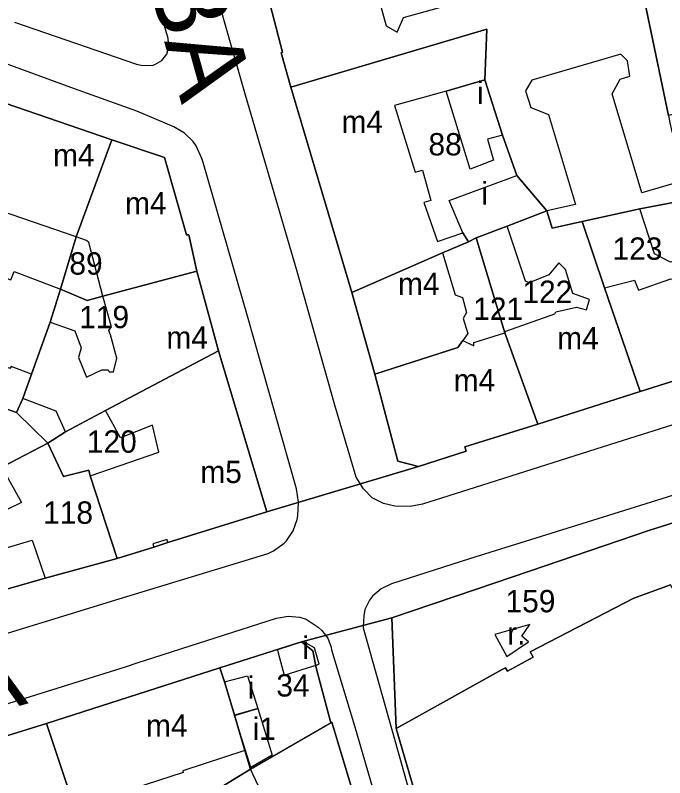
# Model space of a CAD drawing. Extents: x -304109 to -273954, y 21500 to 39796.
# Drawn here: x -293045.8 to -292958.6, y 30843.5 to 30945.9 of the extents above; entities that cross this region are included whole.
import ezdxf

# ---------------------------------------------------------------- set-up
doc = ezdxf.new("R2010")
doc.units = 0
for name, color, linetype in [('Budynki', 7, 'Continuous'), ('Budynki - opisy', 7, 'Continuous'), ('Działki', 7, 'Continuous'), ('Działki - numery', 7, 'Continuous'), ('krawedzie_ulic', 7, 'Continuous'), ('nazwy_ulic', 7, 'Continuous')]:
    doc.layers.add(name, color=color, linetype=linetype)

msp = doc.modelspace()

# ---------------------------------------------------------------- linework, layer by layer
at = {"layer": 'Budynki'}
for points in [[(-292999.94, 30961.29), (-293000.25, 30960.13), (-292995.97, 30944.48), (-292994.5, 30943.64), (-292993.65, 30945.6), (-292988.62, 30947.02), (-292988.04, 30948.27), (-292967.48, 30954.04), (-292967.3, 30955.38), (-292969.2, 30956.31), (-292970.58, 30962.24), (-292968.17, 30962.89), (-292968.53, 30964.65), (-292969.934, 30965.787), (-292992.318, 30959.84), (-292992.852, 30961.601), (-292997.709, 30960.196)], [(-293000.56, 30908.66), (-293008.77, 30936.24), (-292982.43, 30944.05), (-292982.7, 30937.24), (-292987.9, 30935.71), (-292994.85, 30933.78), (-292992.09, 30924.84), (-292991.11, 30925.11), (-292989.95, 30921.05), (-292990.89, 30920.78), (-292989.06, 30915.52), (-292985.68, 30916.68), (-292984.93, 30915.48), (-292988.42, 30913.99)], [(-292982.7, 30937.24), (-292980.34, 30929.8), (-292982.38, 30929.25), (-292981.54, 30926.46), (-292984.67, 30925.24), (-292987.9, 30935.71)], [(-293055.33, 30895.99), (-293060.3, 30897.92), (-293047.15, 30934.09), (-293032.8, 30929.19), (-293037.61, 30916.16), (-293047.62, 30919.613), (-293048.843, 30919.264), (-293048.074, 30917.515), (-293049.437, 30913.119), (-293049.961, 30912.769), (-293049.192, 30911.37), (-293046.361, 30910.391), (-293045.907, 30911.51), (-293039.72, 30909.14), (-293041.09, 30904.69), (-293043.603, 30897.707), (-293046.31, 30898.72), (-293046.49, 30898.48), (-293053.51, 30901.52), (-293054.87, 30900.4), (-293054.39, 30898.83)], [(-293021.4, 30911.55), (-293034, 30908.19), (-293035.89, 30915.4), (-293036.22, 30915.67), (-293037.61, 30916.16), (-293032.8, 30929.19), (-293025.72, 30926.79), (-293022.8, 30916.44), (-293022.46, 30916.44)], [(-292974.39, 30919.65), (-292979.73, 30917.57), (-292983.88, 30916.01), (-292984.93, 30915.48), (-292985.68, 30916.68), (-292987.53, 30921.02), (-292978.42, 30924.38)], [(-292961.87, 30895.39), (-292966.67, 30909.28), (-292962.64, 30910.33), (-292962.07, 30909), (-292957.75, 30910.52), (-292956.97, 30910.44), (-292956.34, 30909.79), (-292955.2, 30910.06), (-292955.01, 30911.32), (-292955.64, 30913.39), (-292957.81, 30912.74), (-292959.93, 30913.88), (-292961.92, 30919.92), (-292954.58, 30921.31), (-292947.94, 30899.74)], [(-292975.59, 30890.99), (-292980.05, 30903.26), (-292979.9, 30903.49), (-292973.33, 30905.79), (-292973.17, 30906.06), (-292970.4, 30906.69), (-292969.07, 30906.36), (-292968.67, 30907.72), (-292970.92, 30908.56), (-292971.87, 30911.74), (-292972.78, 30912.68), (-292974.11, 30911.05), (-292976.77, 30909.97), (-292977.26, 30910.18), (-292979.73, 30917.57), (-292974.39, 30919.65), (-292973.66, 30917.32), (-292969.65, 30918.19), (-292966.67, 30909.28), (-292961.87, 30895.39)], [(-292997.51, 30897.71), (-293000.56, 30908.66), (-292988.42, 30913.99), (-292986.69, 30908.35), (-292985.71, 30908.02), (-292985.17, 30905.99), (-292985.63, 30905.17), (-292985, 30903.16), (-292985.67, 30902.22), (-292986.333, 30901.29)], [(-293021.4, 30911.55), (-293018.47, 30900.84), (-293033.67, 30892.82), (-293039.02, 30889.96), (-293040.27, 30892.74), (-293044.78, 30894.45), (-293043.593, 30897.699), (-293041.09, 30904.69), (-293037.78, 30903.52), (-293036.91, 30901.25), (-293037.3, 30899.96), (-293036.21, 30897.28), (-293034.13, 30898.3), (-293033.3, 30898.3), (-293033.16, 30898), (-293032.6, 30898), (-293032.14, 30899.83), (-293032.999, 30902.975), (-293033.2, 30903.57), (-293032.87, 30904.04), (-293034, 30908.19)], [(-292975.59, 30890.99), (-292985.41, 30887.96), (-292985.22, 30887.36), (-292991.65, 30885.28), (-292994.42, 30886.03), (-292997.51, 30897.71), (-292986.33, 30901.29), (-292985.67, 30902.22), (-292984.18, 30901.52), (-292984.18, 30901.95), (-292980.05, 30903.26)], [(-293018.47, 30900.84), (-293012, 30879.2), (-293025.27, 30875.08), (-293025.4, 30875.5), (-293027.32, 30874.9), (-293027.19, 30874.48), (-293032.1, 30872.96), (-293035.719, 30884.058), (-293026.48, 30887.22), (-293027.34, 30890.86), (-293031.65, 30889.17), (-293033.67, 30892.82)], [(-293064.72, 30874.2), (-293052.97, 30882.14), (-293047.569, 30885.189), (-293044.956, 30880.475), (-293048.847, 30878.586), (-293047.56, 30874.21), (-293043.52, 30875.4), (-293041.75, 30870.31), (-293057.73, 30865.75)], [(-292981.37, 30862.72), (-292979.78, 30859.79), (-292976.86, 30861.75), (-292977.74, 30862.52), (-292976.69, 30864.08)], [(-293010.452, 30860.29), (-293009.646, 30857.272), (-293004.977, 30858.75), (-293005.615, 30860.93), (-293007.136, 30861.775), (-293010.577, 30860.678)], [(-293016.349, 30851.884), (-293014.93, 30847.14), (-293023.28, 30844.41), (-293023.21, 30844.21), (-293030, 30841.99), (-293030.06, 30842.18), (-293037.86, 30839.65), (-293041.56, 30850.79), (-293018.32, 30858.25), (-293017.683, 30856.371)], [(-293016.349, 30851.884), (-293017.67, 30856.38), (-293014.595, 30857.188), (-293013.191, 30852.795)], [(-293013.191, 30852.795), (-293011.281, 30846.534), (-293014.138, 30844.845), (-293016.317, 30851.846)], [(-293011.46, 30821.96), (-293016.06, 30830.19), (-293014.114, 30831.448), (-293011.31, 30833.22), (-293012.52, 30837.78), (-293013.49, 30837.48), (-293014.36, 30839.86), (-293013.35, 30840.26), (-293013.49, 30840.59), (-293012.43, 30840.92), (-293014.2, 30844.66), (-293003.27, 30850.94), (-292997.15, 30830.6)]]:
    msp.add_lwpolyline(points, close=True, dxfattribs=at)
for points in [[(-292955.51, 30923.87), (-292961.63, 30922.08), (-292965.61, 30935.36), (-292964.56, 30937.34), (-292963.26, 30937.73), (-292963.56, 30939.8), (-292964.44, 30940.68), (-292976.4, 30937.21), (-292977.26, 30935.74), (-292976.56, 30933.52), (-292974.17, 30932.6), (-292970.53, 30920.49), (-292974.39, 30919.65), (-292978.42, 30924.38), (-292980.34, 30929.8), (-292982.7, 30937.24), (-292982.43, 30944.05), (-293008.77, 30936.24), (-293010.05, 30940.88), (-293009.88, 30940.95), (-293013.8, 30955.96)], [(-292961.46, 30948.79), (-292958.07, 30932.45)]]:
    msp.add_lwpolyline(points, dxfattribs=at)
at = {"layer": 'Działki'}
for points in [[(-292872.09, 30926.38), (-292895.1, 30919.18), (-292894.39, 30917.34), (-292906.58, 30913.58), (-292907.16, 30915.47), (-292910.14, 30924.82), (-292914.85, 30939.71), (-292916.03, 30943.57), (-292958.07, 30932.45), (-292961.46, 30948.79), (-292964.21, 30961.5), (-292945.34, 30965.7), (-292942.74, 30966.45), (-292930.3, 30969.82), (-292916.64, 30973.03), (-292911.09, 30960.28), (-292907, 30946.24), (-292889.24, 30948.09), (-292884.13, 30939.61), (-292877.55, 30943.62), (-292877.15, 30942.35), (-292874.96, 30935.43)], [(-292974.39, 30919.65), (-292979.73, 30917.57), (-292983.88, 30916.01), (-292984.93, 30915.48), (-292988.42, 30913.99), (-293000.56, 30908.66), (-293008.77, 30936.24), (-292982.43, 30944.05), (-292982.7, 30937.24), (-292980.34, 30929.8), (-292978.42, 30924.38)], [(-293032.8, 30929.19), (-293037.61, 30916.16), (-293039.72, 30909.14), (-293041.09, 30904.69), (-293043.6, 30897.7), (-293044.78, 30894.45), (-293045.61, 30892.54), (-293055.33, 30895.99), (-293060.3, 30897.92), (-293052.19, 30920.42), (-293047.15, 30934.09)], [(-293039.72, 30909.14), (-293037.61, 30916.16), (-293032.8, 30929.19), (-293025.72, 30926.79), (-293022.8, 30916.44), (-293022.46, 30916.44), (-293021.4, 30911.55), (-293034, 30908.19), (-293036.11, 30907.62)], [(-292954.58, 30921.31), (-292947.94, 30899.74), (-292961.87, 30895.39), (-292966.67, 30909.28), (-292969.65, 30918.19), (-292961.92, 30919.92)], [(-292983.88, 30916.01), (-292979.73, 30917.57), (-292974.39, 30919.65), (-292973.66, 30917.32), (-292969.65, 30918.19), (-292966.67, 30909.28), (-292961.87, 30895.39), (-292975.59, 30890.99), (-292980.05, 30903.26)], [(-292983.88, 30916.01), (-292980.05, 30903.26), (-292975.59, 30890.99), (-292985.41, 30887.96), (-292985.22, 30887.36), (-292991.65, 30885.28), (-292994.42, 30886.03), (-292997.51, 30897.71), (-293000.56, 30908.66), (-292988.42, 30913.99), (-292984.93, 30915.48)], [(-293039.72, 30909.14), (-293036.11, 30907.62), (-293034, 30908.19), (-293021.4, 30911.55), (-293018.47, 30900.84), (-293033.67, 30892.82), (-293039.02, 30889.96), (-293041.41, 30888.42), (-293045.61, 30892.54), (-293044.78, 30894.45), (-293043.6, 30897.7), (-293041.09, 30904.69)], [(-293085.427, 30896.83), (-293078.62, 30903.95), (-293077.77, 30903.67), (-293060.3, 30897.92), (-293055.33, 30895.99), (-293045.61, 30892.54), (-293041.41, 30888.42), (-293047.57, 30885.19), (-293052.97, 30882.14), (-293064.72, 30874.2), (-293057.73, 30865.75), (-293057.42, 30865.36), (-293063.11, 30863.61), (-293066.97, 30862.42), (-293072.81, 30860.62), (-293076.32, 30873.27), (-293076.6, 30874.29), (-293077.75, 30874.01)], [(-293018.47, 30900.84), (-293012, 30879.2), (-293025.27, 30875.08), (-293027.19, 30874.48), (-293032.1, 30872.96), (-293035.72, 30884.06), (-293035.91, 30884.79), (-293039.28, 30883.95), (-293041.41, 30888.42), (-293039.02, 30889.96), (-293033.67, 30892.82)], [(-293041.41, 30888.42), (-293039.28, 30883.95), (-293035.91, 30884.79), (-293035.72, 30884.06), (-293032.1, 30872.96), (-293041.75, 30870.31), (-293057.73, 30865.75), (-293064.72, 30874.2), (-293052.97, 30882.14), (-293047.57, 30885.19)], [(-292995.21, 30864.95), (-292983.99, 30868.76), (-292976.58, 30871.28), (-292960.71, 30876.71), (-292944.46, 30881.85), (-292937.4, 30875.21), (-292957.61, 30869.03), (-292957.79, 30869.4), (-292962.73, 30867.61), (-292976.65, 30860.39), (-292976.22, 30859.67), (-292979.68, 30857.81), (-292979.95, 30858.25), (-292980.38, 30858.01), (-292994.62, 30850.09)], [(-293007.32, 30861.74), (-293005.81, 30860.53), (-293005.37, 30858.25), (-293003.41, 30850.86), (-293014.2, 30844.66), (-293014.93, 30847.14), (-293016.31, 30851.77), (-293017.67, 30856.38), (-293018.32, 30858.25)], [(-293014.2, 30844.66), (-293019.61, 30841.33), (-293021.77, 30840), (-293027.92, 30836.02), (-293034.89, 30831.48), (-293037.86, 30839.65), (-293041.56, 30850.79), (-293018.32, 30858.25), (-293017.67, 30856.38), (-293016.31, 30851.77), (-293014.93, 30847.14)], [(-293043, 30802.67), (-293043.28, 30803.04), (-293052.71, 30815.53), (-293053.04, 30817.18), (-293055.73, 30814.85), (-293055.95, 30815.43), (-293058.36, 30821.63), (-293061.27, 30830.29), (-293065.57, 30843.33), (-293041.56, 30850.79), (-293037.86, 30839.65), (-293034.89, 30831.48), (-293037.7, 30829.52), (-293032.47, 30822.3), (-293026.2, 30812.8)], [(-293003.41, 30850.86), (-293003.27, 30850.94), (-292997.15, 30830.6), (-293011.46, 30821.96), (-293016.06, 30830.19), (-293021.77, 30840), (-293019.61, 30841.33), (-293014.2, 30844.66)]]:
    msp.add_lwpolyline(points, close=True, dxfattribs=at)
for points in [[(-293013.8, 30955.96), (-293009.88, 30940.95), (-293010.05, 30940.88), (-293008.77, 30936.24), (-293000.56, 30908.66), (-292997.51, 30897.71), (-292994.42, 30886.03), (-292991.65, 30885.28), (-293012, 30879.2), (-293018.47, 30900.84), (-293021.4, 30911.55), (-293022.46, 30916.44), (-293022.8, 30916.44), (-293025.72, 30926.79), (-293032.8, 30929.19), (-293047.15, 30934.09)], [(-292961.46, 30948.79), (-292958.07, 30932.45), (-292957.87, 30931.46), (-292957.67, 30930.49), (-292956.14, 30926.02), (-292955.51, 30923.87), (-292954.58, 30921.31), (-292961.92, 30919.92), (-292969.65, 30918.19), (-292973.66, 30917.32), (-292974.39, 30919.65), (-292978.42, 30924.38), (-292980.34, 30929.8), (-292982.7, 30937.24), (-292982.43, 30944.05), (-293008.77, 30936.24), (-293010.05, 30940.88), (-293009.88, 30940.95), (-293013.8, 30955.96)], [(-293057.73, 30865.75), (-293041.75, 30870.31), (-293032.1, 30872.96), (-293027.19, 30874.48), (-293025.27, 30875.08), (-293012, 30879.2), (-292991.65, 30885.28), (-292985.22, 30887.36), (-292985.41, 30887.96), (-292975.59, 30890.99), (-292961.87, 30895.39), (-292947.94, 30899.74)], [(-292944.46, 30881.85), (-292960.71, 30876.71), (-292976.58, 30871.28), (-292983.99, 30868.76), (-292995.21, 30864.95), (-293007.32, 30861.74), (-293018.32, 30858.25), (-293041.56, 30850.79), (-293065.57, 30843.33)], [(-292989.93, 30834.03), (-292994.62, 30850.09), (-292980.38, 30858.01), (-292979.95, 30858.25), (-292979.68, 30857.81), (-292976.22, 30859.67), (-292976.65, 30860.39), (-292962.73, 30867.61), (-292957.79, 30869.4), (-292957.61, 30869.03), (-292937.4, 30875.21), (-292925.86, 30864.34), (-292916.11, 30855.08), (-292912.76, 30850.54), (-292911.1, 30846.53), (-292907.32, 30840.25)], [(-292997.15, 30830.6), (-293003.27, 30850.94), (-293003.41, 30850.86), (-293005.37, 30858.25), (-293005.81, 30860.53), (-293007.32, 30861.74), (-292995.21, 30864.95), (-292994.62, 30850.09), (-292989.93, 30834.03)]]:
    msp.add_lwpolyline(points, dxfattribs=at)
at = {"layer": 'krawedzie_ulic'}
for points in [[(-293045.886, 30944.976), (-293029.499, 30939.338), (-293028.867, 30939.203), (-293027.377, 30939.177), (-293027.02, 30939.281), (-293026.095, 30939.827), (-293025.431, 30940.67), (-293025.134, 30941.694), (-293025.226, 30942.77), (-293030.419, 30960.741), (-293032.816, 30968.944)], [(-292933.63, 30898.43), (-292964.991, 30888.504), (-292984.035, 30882.464), (-292991.077, 30880.222), (-292992.765, 30879.936), (-292994.808, 30879.961), (-292996.315, 30880.323), (-292997.866, 30881.083), (-292999.036, 30882.32), (-292999.983, 30883.88), (-293002.846, 30893.558), (-293007.928, 30911.506), (-293014.853, 30935.199), (-293020.778, 30955.852)], [(-293062.292, 30858.152), (-293031.826, 30867.521), (-293011.82, 30873.626), (-293011.105, 30873.976), (-293009.651, 30875.007), (-293009.363, 30875.321), (-293008.466, 30876.67), (-293007.924, 30878.198), (-293007.828, 30878.689), (-293007.729, 30880.51), (-293008.028, 30882.309), (-293014.597, 30905.488), (-293020.544, 30926.14), (-293020.706, 30926.68), (-293021.478, 30928.354), (-293021.898, 30928.943), (-293023.061, 30930.083), (-293024.467, 30930.906), (-293029.467, 30933.016), (-293037.816, 30936.025), (-293051.791, 30941.123)], [(-292937.765, 30887.706), (-292937.805, 30887.693), (-292946.635, 30884.828), (-292969.703, 30877.612), (-292984.791, 30872.905), (-292995.252, 30869.551), (-292996.631, 30868.889), (-292997.793, 30867.892), (-292998.227, 30867.345), (-292998.818, 30866.071), (-292998.991, 30865.247), (-292999.061, 30863.818), (-292999.039, 30863.616), (-292993.536, 30844.059), (-292987.967, 30824.032)], [(-293079.567, 30843.416), (-293075.376, 30844.682), (-293066.103, 30847.462), (-293056.919, 30850.308), (-293048.783, 30852.839), (-293040.157, 30855.527), (-293030.84, 30858.441), (-293029.429, 30858.938), (-293010.697, 30864.912), (-293009.149, 30865.18), (-293007.584, 30865.051), (-293006.699, 30864.793), (-293005.12, 30863.721), (-293004.624, 30863.269), (-293003.816, 30862.254), (-293003.353, 30861.042), (-293003.289, 30860.653)], [(-293003.289, 30860.653), (-293000.225, 30850.461), (-292996.342, 30837.072)]]:
    msp.add_lwpolyline(points, dxfattribs=at)

# ---------------------------------------------------------------- texts
at = {"layer": 'Budynki - opisy'}
for s, p in [('i', (-292983.779, 30934.009)), ('m4', (-293001.967, 30930.119)), ('m4', (-293040.699, 30925.629)), ('i', (-292983.197, 30920.488)), ('m4', (-293031.028, 30919.165)), ('m4', (-292994.378, 30908.347)), ('m4', (-293025.477, 30901.13)), ('m4', (-292972.998, 30901.052)), ('m4', (-292986.902, 30895.39)), ('m5', (-293020.926, 30883.073)), ('r.', (-292979.712, 30861.377)), ('i', (-293007.211, 30859.463)), ('i', (-293014.556, 30854.095)), ('m4', (-293028.221, 30848.996)), ('i1', (-293013.908, 30848.573))]:
    msp.add_text(s, height=3, dxfattribs=at).set_placement(p)
at = {"layer": 'Działki - numery'}
for s, p in [('88', (-292990.287, 30927.084)), ('123', (-292965.569, 30913.068)), ('89', (-293038.507, 30911.073)), ('122', (-292977.672, 30907.271)), ('121', (-292984.273, 30904.994)), ('119', (-293037.187, 30903.881)), ('120', (-293036.16, 30887.15)), ('118', (-293042.028, 30877.61)), ('159', (-292979.935, 30865.716)), ('34', (-293010.72, 30854.4))]:
    msp.add_text(s, height=3, dxfattribs=at).set_placement(p)
at = {"layer": 'nazwy_ulic'}
for s, rotation, p in [('JAKUBA', 285.49778, (-293037.315, 30983.954)), ('MIODOWA', 15.90125, (-293108.256, 30835.182))]:
    msp.add_text(s, height=10, rotation=rotation, dxfattribs=at).set_placement(p)

doc.saveas('drawing.dxf')
